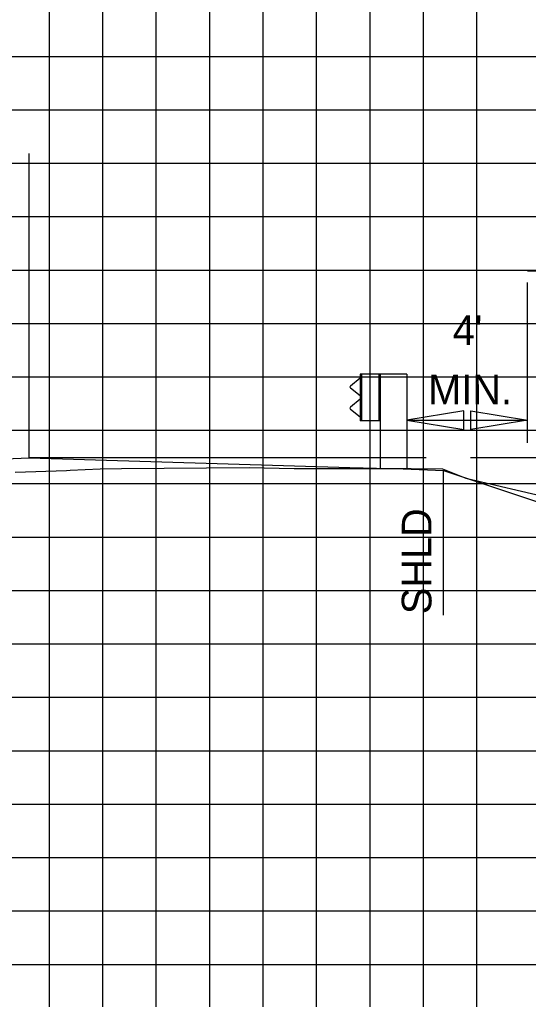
# Model space of a CAD drawing. Extents: x 2193008 to 2198143, y 1236112 to 1237864.
# Drawn here: x 2195111.75 to 2195130.78, y 1237274.79 to 1237311.48 of the extents above; entities that cross this region are included whole.
import ezdxf

# ---------------------------------------------------------------- set-up
doc = ezdxf.new("R2010")
doc.units = 0
for name, color, linetype in [('3', 7, 'Continuous'), ('60', 7, 'Continuous'), ('GSDIMS', 7, 'Continuous'), ('Level 1', 7, 'Continuous'), ('Level 55', 7, 'Continuous'), ('Level 61', 7, 'Continuous'), ('M-ROADS', 7, 'Continuous')]:
    doc.layers.add(name, color=color, linetype=linetype)

msp = doc.modelspace()

# ---------------------------------------------------------------- linework, layer by layer
at = {"layer": '3'}
for p, q in [((2195112.103, 1237295.068), (2195112.103, 1237306.475)), ((2195132.009, 1237302.068), (2195130.755, 1237302.068)), ((2195130.755, 1237295.631), (2195130.755, 1237301.635))]:
    msp.add_line(p, q, dxfattribs=at)
at = {"layer": '60'}
for points in [[(2195042.86, 1237292.53), (2195043.918, 1237292.53), (2195044.11, 1237292.53), (2195054.11, 1237292.705), (2195066.11, 1237293.194), (2195078.11, 1237293.683), (2195090.11, 1237294.172), (2195102.11, 1237294.661), (2195112.103, 1237295.068), (2195124.103, 1237294.717), (2195126.103, 1237294.659), (2195127.609, 1237294.598)], [(2195127.609, 1237294.598), (2195142.58, 1237289.608)]]:
    msp.add_lwpolyline(points, dxfattribs=at)
at = {"layer": 'GSDIMS'}
for p, q in [((2195126.957, 1237295.068), (2195112.103, 1237295.068)), ((2195134.404, 1237295.068), (2195128.618, 1237295.068)), ((2195127.609, 1237289.184), (2195127.609, 1237294.598))]:
    msp.add_line(p, q, dxfattribs=at)
for points in [[(2195126.24, 1237296.486), (2195128.368, 1237296.138), (2195128.368, 1237296.833)], [(2195130.755, 1237296.486), (2195128.627, 1237296.138), (2195128.627, 1237296.833)]]:
    msp.add_lwpolyline(points, close=True, dxfattribs=at)
at = {"layer": 'Level 1'}
for p, q in [((2195124.49, 1237298.209), (2195124.49, 1237296.459)), ((2195126.24, 1237298.209), (2195124.49, 1237298.209)), ((2195124.54, 1237298.209), (2195124.54, 1237296.459)), ((2195125.19, 1237298.209), (2195125.19, 1237296.459)), ((2195125.24, 1237298.209), (2195125.24, 1237294.684)), ((2195126.24, 1237298.209), (2195126.24, 1237294.644)), ((2195124.49, 1237298.059), (2195124.124, 1237297.76)), ((2195124.125, 1237297.689), (2195124.49, 1237297.404)), ((2195124.49, 1237297.264), (2195124.124, 1237296.965)), ((2195124.125, 1237296.894), (2195124.49, 1237296.609)), ((2195125.24, 1237296.459), (2195124.49, 1237296.459))]:
    msp.add_line(p, q, dxfattribs=at)
for centre in [(2195124.159, 1237297.725), (2195124.159, 1237296.93)]:
    msp.add_arc(centre, 0.05, 135, 226.6208, dxfattribs=at)
at = {"layer": 'Level 61'}
msp.add_line((2195126.24, 1237296.486), (2195130.755, 1237296.486), dxfattribs=at)
at = {"layer": 'M-ROADS'}
for p, q in [((2195112.86, 1237258.106), (2195112.86, 1237318.106)), ((2195114.86, 1237258.106), (2195114.86, 1237318.106)), ((2195116.86, 1237258.106), (2195116.86, 1237318.106)), ((2195118.86, 1237258.106), (2195118.86, 1237318.106)), ((2195120.86, 1237258.106), (2195120.86, 1237318.106)), ((2195122.86, 1237258.106), (2195122.86, 1237318.106)), ((2195124.86, 1237258.106), (2195124.86, 1237318.106)), ((2195126.86, 1237258.106), (2195126.86, 1237318.106)), ((2195128.86, 1237258.106), (2195128.86, 1237318.106)), ((2195042.86, 1237310.106), (2195172.86, 1237310.106)), ((2195042.86, 1237308.106), (2195172.86, 1237308.106)), ((2195042.86, 1237306.106), (2195172.86, 1237306.106)), ((2195042.86, 1237304.106), (2195172.86, 1237304.106)), ((2195042.86, 1237302.106), (2195172.86, 1237302.106)), ((2195042.86, 1237300.106), (2195172.86, 1237300.106)), ((2195042.86, 1237298.106), (2195172.86, 1237298.106)), ((2195042.86, 1237296.106), (2195172.86, 1237296.106)), ((2195042.86, 1237294.106), (2195172.86, 1237294.106)), ((2195042.86, 1237292.106), (2195172.86, 1237292.106)), ((2195042.86, 1237290.106), (2195172.86, 1237290.106)), ((2195042.86, 1237288.106), (2195172.86, 1237288.106)), ((2195042.86, 1237286.106), (2195172.86, 1237286.106)), ((2195042.86, 1237284.106), (2195172.86, 1237284.106)), ((2195042.86, 1237282.106), (2195172.86, 1237282.106)), ((2195042.86, 1237280.106), (2195172.86, 1237280.106)), ((2195042.86, 1237278.106), (2195172.86, 1237278.106)), ((2195042.86, 1237276.106), (2195172.86, 1237276.106))]:
    msp.add_line(p, q, dxfattribs=at)
msp.add_lwpolyline([(2195111.574, 1237294.539), (2195113.501, 1237294.604), (2195113.643, 1237294.609), (2195114.756, 1237294.661), (2195115.553, 1237294.672), (2195120.331, 1237294.714), (2195122.018, 1237294.68), (2195126.4, 1237294.668), (2195127.57, 1237294.657), (2195128.447, 1237294.318), (2195131.646, 1237293.559), (2195136.04, 1237291.889), (2195137.674, 1237291.773), (2195151.483, 1237285.679), (2195151.525, 1237285.661), (2195151.565, 1237285.666), (2195151.903, 1237285.443), (2195154.606, 1237284.035), (2195155.051, 1237284.565)], dxfattribs=at)

# ---------------------------------------------------------------- texts
at = {"layer": 'Level 55'}
for s, p in [("4'", (2195127.955, 1237299.299)), ('MIN.', (2195127.036, 1237297.078))]:
    msp.add_text(s, height=1.1105, dxfattribs=at).set_placement(p)
msp.add_text('SHLD', height=1.1105, rotation=90, dxfattribs=at).set_placement((2195127.157, 1237289.22))

doc.saveas('drawing.dxf')
